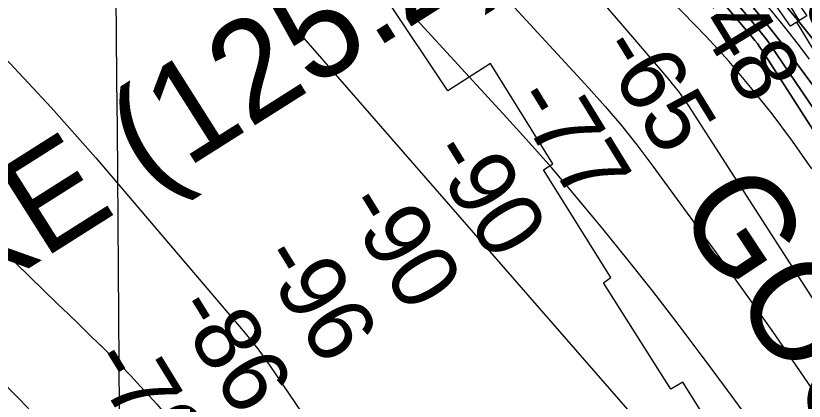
# Model space of a CAD drawing. Extents: x 3568792 to 3606828, y 529143 to 554785.
# Drawn here: x 3576202 to 3576994, y 541070 to 541457 of the extents above; entities that cross this region are included whole.
import ezdxf

# ---------------------------------------------------------------- set-up
doc = ezdxf.new("R2010")
doc.units = 0
for name, color, linetype in [('V-CHAN-DOCK', 7, 'Continuous'), ('V-CHAN-NAID', 7, 'Continuous'), ('V-GRID-MAJR', 7, 'Continuous'), ('V-RIVR-RANG', 7, 'Continuous'), ('V-RRAP-RVMT', 7, 'Continuous'), ('V-RRAP-RVMT-IDEN', 7, 'Continuous'), ('V-TOPO-DPTH', 7, 'Continuous'), ('V-TOPO-MAJR', 7, 'Continuous'), ('V-TOPO-MINR', 7, 'Continuous')]:
    doc.layers.add(name, color=color, linetype=linetype)

msp = doc.modelspace()

# ---------------------------------------------------------------- linework, layer by layer
at = {"layer": 'V-CHAN-DOCK'}
msp.add_lwpolyline([(3577296.12, 541706.52), (3577037.79, 541527.54), (3576991.77, 541493.83), (3577003.16, 541477.43), (3576988.58, 541468.32), (3576996.32, 541457.39), (3576979.92, 541446.91), (3576940.75, 541502.95), (3576971.73, 541522.54), (3576983.12, 541507.04), (3577109.32, 541594.94), (3577284.73, 541720.19)], dxfattribs=at)
at = {"layer": 'V-GRID-MAJR'}
msp.add_spline([(3576358.56, 534575.84), (3576309.21, 540634.72), (3576259.84, 546695.53), (3576210.47, 552756.36), (3576210.46, 552758.28)], degree=3, dxfattribs=at)
at = {"layer": 'V-RRAP-RVMT'}
for p, q in [((3576961.92, 541496.3), (3576988.66, 541452.22)), ((3576635.51, 541381.77), (3576568.45, 541482.69)), ((3576988.66, 541452.22), (3576985.9, 541450.86)), ((3576985.9, 541450.86), (3577046.92, 541349.97)), ((3576678.66, 541409.27), (3576635.51, 541381.77)), ((3576741.14, 541308.63), (3576678.66, 541409.27)), ((3576731.8, 541302.48), (3576741.14, 541308.63)), ((3576799.51, 541194.09), (3576731.8, 541302.48)), ((3576791.97, 541188.83), (3576799.51, 541194.09)), ((3576859.73, 541082.04), (3576791.97, 541188.83)), ((3576871.94, 541089.13), (3576859.73, 541082.04)), ((3576936.73, 540985.62), (3576871.94, 541089.13))]:
    msp.add_line(p, q, dxfattribs=at)
at = {"layer": 'V-TOPO-DPTH'}
for points in [[(3576077.7, 542395.39), (3576272.53, 542189.88), (3576339.42, 542119.51), (3576406.43, 542049.27), (3576473.63, 541979.22), (3576540.96, 541909.28), (3576607.61, 541838.73), (3576673.21, 541767.25), (3576737.25, 541694.37), (3576800.25, 541620.55), (3576943.74, 541448.69), (3576949.49, 541441.59), (3576955.09, 541434.39), (3576960.47, 541427.02), (3576965.7, 541419.54), (3577214.5, 541052.59)], [(3577214.5, 541052.59), (3576965.7, 541419.54), (3576960.47, 541427.02), (3576955.09, 541434.39), (3576949.49, 541441.59), (3576943.74, 541448.69), (3576800.25, 541620.55), (3576737.25, 541694.37), (3576673.21, 541767.25), (3576607.61, 541838.73), (3576540.96, 541909.28), (3576473.63, 541979.22), (3576406.43, 542049.27), (3576339.42, 542119.51), (3576272.53, 542189.88), (3576077.7, 542395.39)], [(3576133.36, 542276.04), (3576199.31, 542208.53), (3576265.06, 542140.83), (3576330.53, 542072.86), (3576395.81, 542004.7), (3576461.26, 541936.71), (3576527.11, 541869.12), (3576593.59, 541802.14), (3576660.47, 541735.57), (3576765.82, 541631.65), (3576797.6, 541599.42), (3576828.77, 541566.63), (3576859.01, 541532.98), (3576888.64, 541498.76), (3576941.6, 541435.86), (3576944.23, 541432.62), (3576946.76, 541429.32), (3576949.16, 541425.92), (3576951.48, 541422.46), (3577463.62, 540623.57)], [(3576133.36, 542276.04), (3576199.31, 542208.53), (3576265.06, 542140.83), (3576330.53, 542072.86), (3576395.81, 542004.7), (3576461.26, 541936.71), (3576527.11, 541869.12), (3576593.59, 541802.14), (3576660.47, 541735.57), (3576765.82, 541631.65), (3576797.6, 541599.42), (3576828.77, 541566.63), (3576859.01, 541532.98), (3576888.64, 541498.76), (3576941.6, 541435.86), (3576944.23, 541432.62), (3576946.76, 541429.32), (3576949.16, 541425.92), (3576951.48, 541422.46), (3577463.62, 540623.57)], [(3577004.13, 541431.94), (3576986.79, 541453.71), (3576969.12, 541475.2), (3576951.21, 541496.51), (3576362.83, 542185.67), (3576333.47, 542219.65)], [(3576333.47, 542219.65), (3576362.83, 542185.67), (3576951.21, 541496.51), (3576969.12, 541475.2), (3576986.79, 541453.71), (3577004.13, 541431.94)], [(3576292.69, 542218.1), (3576344.7, 542163.83), (3576396.42, 542109.28), (3576447.38, 542054.05), (3576497.65, 541998.2), (3576546.87, 541941.42), (3576595.4, 541884.03), (3576945.91, 541461.55), (3576954.82, 541450.62), (3576963.6, 541439.59), (3576972.18, 541428.4), (3576980.63, 541417.12), (3577105.12, 541247.84)], [(3577105.12, 541247.84), (3576980.63, 541417.12), (3576972.18, 541428.4), (3576963.6, 541439.59), (3576954.82, 541450.62), (3576945.91, 541461.55), (3576595.4, 541884.03), (3576546.87, 541941.42), (3576497.65, 541998.2), (3576447.38, 542054.05), (3576396.42, 542109.28), (3576344.7, 542163.83), (3576292.69, 542218.1)]]:
    msp.add_lwpolyline(points, dxfattribs=at)
at = {"layer": 'V-TOPO-MAJR'}
msp.add_lwpolyline([(3577001.49, 541303.46), (3576981.82, 541331.33), (3576961.51, 541358.75), (3576940.19, 541385.39), (3576918.19, 541411.41), (3576895.14, 541436.52), (3576871.4, 541461.02), (3576731.99, 541599.18), (3576692.01, 541639.1), (3576652.23, 541679.21), (3576612.74, 541719.62), (3576573.46, 541760.22), (3576534.4, 541801.03), (3576495.42, 541841.93), (3576456.58, 541882.96), (3576417.83, 541924.08), (3575927.49, 542446.07)], dxfattribs=at)
at = {"layer": 'V-TOPO-MINR'}
for points in [[(3577214.5, 541052.59), (3576965.7, 541419.54), (3576960.47, 541427.02), (3576955.09, 541434.39), (3576949.49, 541441.59), (3576943.74, 541448.69), (3576800.25, 541620.55), (3576737.25, 541694.37), (3576673.21, 541767.25), (3576607.61, 541838.73), (3576540.96, 541909.28), (3576473.63, 541979.22), (3576406.43, 542049.27), (3576339.42, 542119.51), (3576272.53, 542189.88), (3576077.7, 542395.39)], [(3575837.27, 542375.5), (3576245.07, 541953.47), (3576340.7, 541853.77), (3576435.83, 541753.59), (3576530.22, 541652.72), (3576624.1, 541551.37), (3576777.33, 541384.73), (3576793.9, 541366.09), (3576810.04, 541347.08), (3576825.52, 541327.53), (3576840.56, 541307.63), (3576911.65, 541210.19), (3576961.11, 541140.75), (3577009.51, 541070.61)], [(3576997.15, 540969.68), (3576971.71, 541005.16), (3576946.13, 541040.54), (3576920.34, 541075.77), (3576894.41, 541110.89), (3576890.26, 541116.48), (3576866.07, 541148.56), (3576841.58, 541180.4), (3576816.63, 541211.88), (3576791.37, 541243.13), (3576783.09, 541253.22), (3576761.53, 541279.06), (3576739.69, 541304.65), (3576717.43, 541329.88), (3576694.89, 541354.87), (3576445.87, 541626.37), (3576337.36, 541744.25), (3576228.58, 541861.86), (3576119.38, 541979.09), (3576009.9, 542096.07), (3575814.49, 542304.1)], [(3577463.62, 540623.57), (3576951.48, 541422.46), (3576949.16, 541425.92), (3576946.76, 541429.32), (3576944.23, 541432.62), (3576941.6, 541435.86), (3576888.64, 541498.76), (3576859.01, 541532.98), (3576828.77, 541566.63), (3576797.6, 541599.42), (3576765.82, 541631.65), (3576660.47, 541735.57), (3576593.59, 541802.14), (3576527.11, 541869.12), (3576461.26, 541936.71), (3576395.81, 542004.7), (3576330.53, 542072.86), (3576265.06, 542140.83), (3576199.31, 542208.53), (3576133.36, 542276.04)], [(3577299.3, 540711.71), (3576877.04, 541367.82), (3576872.54, 541374.5), (3576867.87, 541381.05), (3576862.92, 541387.4), (3576857.8, 541393.62), (3576809.52, 541449.81), (3576796.35, 541464.89), (3576783.03, 541479.82), (3576769.46, 541494.53), (3576755.73, 541509.1), (3576741.94, 541523.61), (3576728.23, 541538.2), (3576714.63, 541552.9), (3576701.12, 541567.67), (3576064.51, 542269.43)], [(3576999.1, 541413.81), (3576986.73, 541429.99), (3576974.18, 541446.03), (3576961.37, 541461.86), (3576948.38, 541477.55), (3576482.49, 542030.95), (3576442.93, 542077.23), (3576402.91, 542123.1), (3576362.21, 542168.37), (3576321.04, 542213.23), (3576279.23, 542257.49)], [(3577004.01, 540827.67), (3576923.81, 540938.36), (3575800.4, 542227.75)], [(3577004.13, 541431.94), (3576986.79, 541453.71), (3576969.12, 541475.2), (3576951.21, 541496.51), (3576362.83, 542185.67), (3576333.47, 542219.65)], [(3577105.12, 541247.84), (3576980.63, 541417.12), (3576972.18, 541428.4), (3576963.6, 541439.59), (3576954.82, 541450.62), (3576945.91, 541461.55), (3576595.4, 541884.03), (3576546.87, 541941.42), (3576497.65, 541998.2), (3576447.38, 542054.05), (3576396.42, 542109.28), (3576344.7, 542163.83), (3576292.69, 542218.1)], [(3575751.77, 541815.21), (3575799.56, 541771.84), (3575847.62, 541728.76), (3575895.85, 541685.89), (3575944.14, 541643.07), (3575992.32, 541600.13), (3576040.34, 541557.01), (3576088.25, 541513.78), (3576093.33, 541509.18), (3576142.75, 541462.63), (3576190.91, 541414.85), (3576237.17, 541365.23), (3576282.16, 541314.39), (3576432.1, 541138.11), (3576438.52, 541130.31), (3576444.76, 541122.38), (3576450.74, 541114.25), (3576456.55, 541105.99), (3576699.77, 540747.57), (3576768.44, 540644.78), (3576836.08, 540541.34), (3576902.2, 540436.91), (3576967.3, 540331.82), (3577079.26, 540148.09)], [(3575718.96, 541675.18), (3575818.67, 541580.24), (3575917.86, 541484.75), (3576016.72, 541388.91), (3576243.53, 541167.84), (3576254.14, 541157.52), (3576264.76, 541147.22), (3576275.4, 541136.93), (3576286.05, 541126.66), (3576286.19, 541126.53), (3576296.68, 541116.23), (3576307.04, 541105.81), (3576317.19, 541095.18), (3576327.2, 541084.42), (3576343.55, 541066.5), (3576345.25, 541064.57), (3576346.9, 541062.6), (3576348.47, 541060.56), (3576350, 541058.49), (3576620.37, 540676.32), (3576687.96, 540578.61), (3576754.17, 540479.98)], [(3576848.51, 540030.41), (3576564.41, 540513.06), (3576514.9, 540596.54), (3576465, 540679.79), (3576414.55, 540762.7), (3576363.71, 540845.38), (3576264.06, 541006.24), (3576262.72, 541008.28), (3576259.81, 541012.2), (3576258.24, 541014.06), (3576239.49, 541035.2), (3576228.36, 541047.48), (3576217.06, 541059.59), (3576205.5, 541071.45), (3576193.76, 541083.15), (3576190.06, 541086.77), (3576176.33, 541100.14), (3576162.59, 541113.49), (3576148.82, 541126.82), (3576135.03, 541140.12), (3575937.7, 541330.14), (3575840.09, 541423.23), (3575741.89, 541515.7)]]:
    msp.add_lwpolyline(points, dxfattribs=at)

# ---------------------------------------------------------------- texts
at = {"layer": 'V-CHAN-NAID'}
for s, rotation, p in [('VALERO NO. 3 (125.3) (2)', 37.63525, (3575074.06, 540788.63)), ('ST CHARLES INTAKE (125.2)', 32.33645, (3575155.47, 540532.83))]:
    msp.add_text(s, height=100, rotation=rotation, dxfattribs=at).set_placement(p)
at = {"layer": 'V-RIVR-RANG'}
for s, rotation, p in [('2.0', 301.29833, (3576950.65, 541535.39)), ('-48', 301.58128, (3576870.02, 541474.78)), ('-65', 301.58128, (3576784.15, 541423.51)), ('-77', 301.58128, (3576698, 541372.7)), ('-90', 301.58128, (3576613.93, 541318.52)), ('-90', 301.58128, (3576528.61, 541266.36)), ('-96', 301.58128, (3576443.7, 541213.53)), ('-86', 301.58128, (3576357.83, 541162.27)), ('-79', 301.58128, (3576272.92, 541109.43))]:
    msp.add_text(s, height=67, rotation=rotation, dxfattribs=at).set_placement(p)
at = {"layer": 'V-RRAP-RVMT-IDEN'}
msp.add_text('GOOD', height=100, rotation=303.491, dxfattribs=at).set_placement((3576862.94, 541262.63))

doc.saveas('drawing.dxf')
